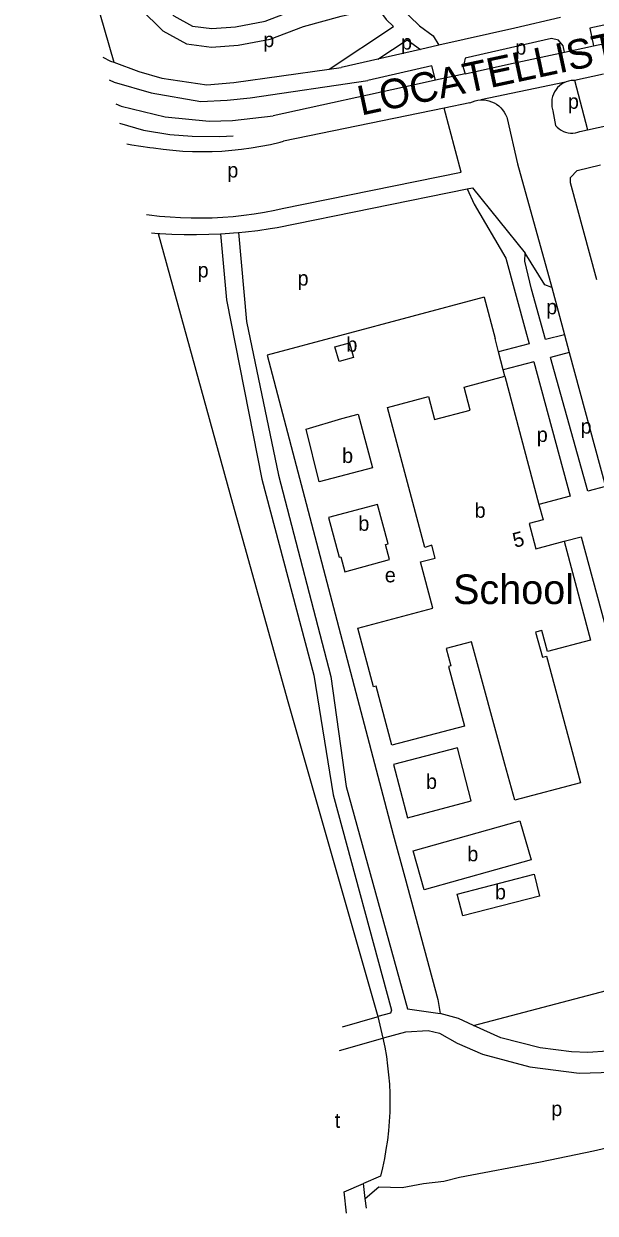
# Model space of a CAD drawing. Extents: x 159045 to 160918, y 380454 to 382516.
# Drawn here: x 159154.6 to 159309.1, y 380453.9 to 380775.4 of the extents above; entities that cross this region are included whole.
import ezdxf

# ---------------------------------------------------------------- set-up
doc = ezdxf.new("R2010")
doc.units = 0
for name, color, linetype in [('BLT_Basislijn', 7, 'Continuous'), ('BLT_Bebouwing', 7, 'Continuous'), ('BLT_Bebouwing_beschrifting', 7, 'Continuous'), ('BLT_Centroide', 7, 'Continuous'), ('BLT_Huisnummer', 7, 'Continuous'), ('BLT_Straatnaam_hoofdweg', 7, 'Continuous'), ('BLT_Vlakafsluiter', 7, 'Continuous')]:
    doc.layers.add(name, color=color, linetype=linetype)

msp = doc.modelspace()

# ---------------------------------------------------------------- linework, layer by layer
at = {"layer": 'BLT_Basislijn'}
for p, q in [((159154.64, 380849.8), (159179.02, 380764.98)), ((159308.66, 380769.44), (159488.26, 380808.02)), ((159237.23, 380763.11), (159254.6, 380774.62)), ((159250.36, 380765.82), (159258.27, 380771.06)), ((159258.27, 380771.06), (159261.86, 380768.43)), ((159266.83, 380769.57), (159261.86, 380768.43)), ((159300.81, 380767.75), (159308.66, 380769.44)), ((159261.86, 380768.43), (159250.36, 380765.82)), ((159178.05, 380765.33), (159179.02, 380764.98)), ((159237.23, 380763.11), (159240.45, 380763.55)), ((159250.36, 380765.82), (159240.45, 380763.55)), ((159273.94, 380761.85), (159265.96, 380760.15)), ((159303.3, 380760.09), (159303.5, 380760.13)), ((159303.5, 380760.13), (159311.37, 380761.83)), ((159303.5, 380760.13), (159306.98, 380746.73)), ((159275.24, 380754.01), (159268.3, 380752.58)), ((159268.3, 380752.58), (159224.84, 380743.62)), ((159297.69, 380751.9), (159298.39, 380747.93)), ((159285.3, 380749.8), (159288.08, 380737.55)), ((159306.98, 380746.73), (159314.84, 380748.45)), ((159304.94, 380746.29), (159306.98, 380746.73)), ((159288.08, 380737.55), (159297.36, 380704.07)), ((159223.11, 380720.33), (159274.5, 380730.79)), ((159297.36, 380704.07), (159300.8, 380691.35)), ((159279.11, 380701.46), (159282.02, 380690.29)), ((159290.23, 380692.5), (159291.21, 380688.86)), ((159282.96, 380686.72), (159282.02, 380690.29)), ((159300.8, 380691.35), (159295.7, 380690.03)), ((159300.8, 380691.35), (159302.11, 380686.53)), ((159291.21, 380688.86), (159282.96, 380686.72)), ((159284.24, 380681.89), (159282.96, 380686.72)), ((159302.11, 380686.53), (159297.04, 380685.21)), ((159302.11, 380686.53), (159311.93, 380650.3)), ((159292.51, 380684.03), (159284.24, 380681.89)), ((159292.51, 380684.03), (159302.32, 380647.74)), ((159307.09, 380649.01), (159297.04, 380685.21)), ((159284.7, 380680.14), (159284.24, 380681.89)), ((159302.32, 380647.74), (159293.89, 380645.49)), ((159311.93, 380650.3), (159307.09, 380649.01)), ((159300.71, 380635.51), (159305.29, 380636.73)), ((159226.02, 380592.22), (159250.36, 380507.04)), ((159240.81, 380504.29), (159250.13, 380506.97)), ((159250.36, 380507.04), (159250.13, 380506.97)), ((159240.02, 380497.81), (159251.72, 380501.21)), ((159251.72, 380501.21), (159252.25, 380501.36)), ((159251.03, 380463.9), (159246.46, 380461.93)), ((159246.95, 380457.84), (159246.46, 380461.93)), ((159247.26, 380455.25), (159246.95, 380457.84))]:
    msp.add_line(p, q, dxfattribs=at)
for points in [[(159162.98, 380856.37), (159169.34, 380853.19), (159171.8, 380850.96), (159173.19, 380849.17), (159173.46, 380848.21), (159173.23, 380844.03), (159172.7, 380840), (159173.49, 380821.27), (159174.01, 380808.38), (159175.1, 380800.24), (159177.32, 380793.03), (159181.18, 380785.85), (159186.1, 380779.56), (159192.2, 380773.47), (159198.66, 380769.94), (159205.38, 380769.07), (159212.55, 380769.62), (159221.25, 380771.25), (159230.21, 380774.67), (159240.47, 380777.49), (159250.28, 380779.67)], [(159177.61, 380842.04), (159178.48, 380821.48), (159179, 380808.82), (159180, 380801.31), (159181.95, 380794.97), (159185.39, 380788.59), (159189.85, 380782.88), (159195.23, 380777.51), (159200.24, 380774.78), (159205.51, 380774.09), (159211.9, 380774.58), (159219.89, 380776.08), (159228.65, 380779.43), (159239.26, 380782.35), (159247.56, 380784.19)], [(159488.26, 380808.02), (159487.12, 380812.35), (159485.43, 380812.2), (159307.65, 380774.24), (159308.66, 380769.44)], [(159250.28, 380779.67), (159252.64, 380776.58), (159254.6, 380774.62)], [(159255.83, 380780.47), (159258.88, 380777.41), (159261.61, 380774.81), (159265.27, 380772.13), (159266.83, 380769.57)], [(159299.75, 380777.12), (159287.38, 380774.25), (159266.83, 380769.57)], [(159300.81, 380767.75), (159300.42, 380769.43), (159299.14, 380770.94), (159297.29, 380771.38), (159273.93, 380766.06), (159273.39, 380763.56), (159273.94, 380761.85)], [(159176.02, 380766.39), (159178.05, 380765.33)], [(159273.94, 380761.85), (159285.66, 380764.47), (159300.81, 380767.75)], [(159179.02, 380764.98), (159185.77, 380762.51), (159191.97, 380760.7), (159204.11, 380758.85), (159211.4, 380759.52), (159237.23, 380763.11)], [(159265.96, 380760.15), (159264.91, 380764), (159247.67, 380760.07)], [(159177.73, 380760.22), (159179.09, 380759.61), (159189.08, 380756.69), (159202.46, 380754.4), (159209.62, 380754.73), (159215.81, 380755.41), (159247.67, 380760.07)], [(159265.96, 380760.15), (159260.67, 380759.02), (159222.05, 380750.54)], [(159303.3, 380760.09), (159302.6, 380760.03), (159301.92, 380759.9), (159301.25, 380759.68), (159301.03, 380759.58)], [(159301.03, 380759.58), (159300.61, 380759.4), (159300.01, 380759.04), (159299.46, 380758.61), (159298.95, 380758.13), (159298.51, 380757.59), (159298.13, 380757), (159297.82, 380756.37), (159297.58, 380755.72), (159297.42, 380755.03), (159297.34, 380754.34), (159297.34, 380753.64), (159297.41, 380752.95), (159297.57, 380752.26), (159297.69, 380751.9)], [(159179.53, 380753.71), (159181, 380753.16), (159192.85, 380750.27), (159204.73, 380749.1), (159211.04, 380749.22), (159222.05, 380750.54)], [(159275.24, 380754.01), (159275.93, 380754.32), (159276.65, 380754.55), (159277.38, 380754.72), (159278.18, 380754.8)], [(159278.18, 380754.8), (159278.88, 380754.8), (159279.63, 380754.72), (159280.37, 380754.56), (159281.08, 380754.33), (159281.77, 380754.02), (159282.42, 380753.64), (159283.03, 380753.19), (159283.58, 380752.68), (159284.08, 380752.12), (159284.51, 380751.5), (159284.88, 380750.85), (159285.18, 380750.15), (159285.3, 380749.8)], [(159224.52, 380725.47), (159272.91, 380735.29), (159268.3, 380752.58)], [(159180.54, 380748.52), (159186.97, 380746.68), (159194.13, 380745.46), (159200.19, 380744.99), (159207.62, 380744.94), (159211.24, 380745.12)], [(159298.39, 380747.93), (159298.84, 380747.43), (159299.34, 380746.99), (159299.89, 380746.62), (159300.49, 380746.31), (159301.11, 380746.08), (159301.76, 380745.92), (159302.42, 380745.85), (159303.09, 380745.85), (159303.75, 380745.93), (159304.4, 380746.09), (159304.94, 380746.29)], [(159182.51, 380742.92), (159183.81, 380742.67), (159186.26, 380742.27), (159188.72, 380741.95), (159189.68, 380741.84)], [(159189.68, 380741.84), (159192.31, 380741.48), (159194.95, 380741.2), (159197.6, 380741), (159200.25, 380740.88), (159202.9, 380740.84), (159205.55, 380740.88), (159208.2, 380741), (159210.85, 380741.2), (159213.49, 380741.48), (159216.12, 380741.84), (159218.73, 380742.28), (159221.34, 380742.8), (159223.92, 380743.39), (159224.84, 380743.62)], [(159309.56, 380706.2), (159302.43, 380732.41), (159302.43, 380733.88), (159304.21, 380735.75), (159310.52, 380737.22)], [(159274.5, 380730.79), (159275.95, 380731.08), (159290.15, 380713.38)], [(159274.5, 380730.79), (159276.35, 380726.65), (159284.96, 380711.99), (159290.23, 380692.5)], [(159187.78, 380723.88), (159188.53, 380723.77), (159191.36, 380723.43), (159194.2, 380723.18), (159197.04, 380723.01), (159199.89, 380722.91), (159202.73, 380722.9), (159205.58, 380722.97), (159208.42, 380723.11), (159211.26, 380723.34), (159214.09, 380723.64), (159216.92, 380724.03), (159219.73, 380724.49), (159222.52, 380725.03), (159224.52, 380725.47)], [(159189.17, 380718.86), (159190.97, 380718.72)], [(159190.97, 380718.72), (159191.38, 380718.69), (159194.7, 380718.52), (159198.02, 380718.43), (159201.35, 380718.41), (159204.67, 380718.48), (159207.84, 380718.62)], [(159190.97, 380718.72), (159211.07, 380645.77), (159226.02, 380592.22)], [(159207.84, 380718.62), (159207.99, 380718.63), (159211.3, 380718.86), (159212.65, 380718.98)], [(159207.84, 380718.62), (159209.42, 380700.76), (159219.01, 380652.31), (159233.01, 380599.28), (159238.26, 380566.99), (159254.01, 380508.77), (159253.79, 380507.97), (159250.36, 380507.04)], [(159212.65, 380718.98), (159214.61, 380719.16), (159217.91, 380719.55), (159221.2, 380720.02), (159223.11, 380720.33)], [(159212.65, 380718.98), (159214.88, 380694.87), (159223.47, 380653.36), (159237.62, 380598.96), (159241.76, 380569.21), (159258.4, 380509.09), (159267.22, 380507.88)], [(159295.7, 380690.03), (159291.92, 380703.62), (159290.07, 380711.23), (159290.15, 380713.38)], [(159297.36, 380704.07), (159295.52, 380704.82), (159290.15, 380713.38)], [(159279.11, 380701.46), (159220.4, 380685.84), (159254.52, 380556.24), (159257.64, 380544.69)], [(159305.29, 380636.73), (159320.05, 380582.1)], [(159257.64, 380544.69), (159266.53, 380511.66), (159267.22, 380507.88)], [(159276.24, 380504.62), (159336.16, 380520.41), (159336.47, 380520.7), (159330.17, 380545.44)], [(159276.24, 380504.62), (159272.14, 380506.48), (159267.22, 380507.88)], [(159252.25, 380501.36), (159257.92, 380502.94), (159263.93, 380503.28), (159267.05, 380502.5), (159271.79, 380499.81), (159278.6, 380496.9), (159291.39, 380493.42), (159304.75, 380491.75), (159316.68, 380492.07), (159321.01, 380492.73)], [(159322.17, 380498.86), (159317.7, 380498.03), (159307.14, 380497.31), (159302.7, 380497.52), (159294.25, 380498.59), (159283.6, 380501.29), (159276.24, 380504.62)], [(159251.72, 380501.21), (159252.23, 380498.74), (159252.65, 380496.25), (159253, 380493.75), (159253.27, 380491.24), (159253.46, 380488.72), (159253.57, 380486.2), (159253.6, 380483.67), (159253.55, 380481.15), (159253.42, 380478.62), (159253.21, 380476.11), (159252.92, 380473.6), (159252.55, 380471.1), (159252.11, 380468.62), (159251.58, 380466.15), (159251.03, 380463.9)], [(159246.95, 380457.84), (159250.63, 380461.03), (159256.96, 380460.78), (159262.66, 380461.86), (159268.23, 380462.5), (159272.43, 380463.65), (159294.29, 380467.8), (159308.64, 380470.76), (159323.06, 380474.03), (159331.99, 380477.68), (159345.15, 380483.25), (159353.67, 380487.71)], [(159241.89, 380453.87), (159241.22, 380459.61), (159246.46, 380461.93)]]:
    msp.add_lwpolyline(points, dxfattribs=at)
at = {"layer": 'BLT_Bebouwing'}
for points in [[(159238.76, 380688.06), (159242.67, 380689.13), (159243.76, 380685.19), (159239.85, 380684.12)], [(159248.9, 380655.39), (159234.47, 380651.54), (159230.94, 380665.82), (159240.62, 380668.71), (159245.03, 380669.89)], [(159254.61, 380575.14), (159258.36, 380560.79), (159275.59, 380565.31), (159271.84, 380579.66)], [(159271.78, 380540.15), (159292.58, 380545.48), (159294.09, 380539.6), (159273.29, 380534.27)]]:
    msp.add_lwpolyline(points, close=True, dxfattribs=at)
for points in [[(159307.84, 380608.78), (159296.24, 380605.68), (159294.72, 380611.38), (159293.01, 380610.93), (159294.82, 380604.16), (159295.97, 380604.47), (159302.49, 380580), (159305.09, 380570.24), (159287.38, 380565.52), (159284.72, 380575.26), (159275.68, 380608.33), (159268.84, 380606.51), (159270.08, 380601.85), (159269.44, 380601.68), (159273.73, 380585.56), (159254.11, 380580.35), (159249.86, 380596.32), (159249.17, 380596.15), (159244.94, 380612), (159265.23, 380617.39), (159261.91, 380629.92), (159265.85, 380630.97), (159264.95, 380634.43), (159263.01, 380633.86), (159252.98, 380671.71), (159264.03, 380674.64), (159265.68, 380668.42), (159275.31, 380670.98), (159273.66, 380677.2), (159284.7, 380680.14)], [(159284.7, 380680.14), (159293.89, 380645.49)], [(159237, 380641.91), (159239.89, 380631.2), (159240.32, 380631.32), (159241.42, 380627.27), (159253.54, 380630.54), (159252.45, 380634.59), (159253.17, 380634.78), (159250.28, 380645.49), (159237, 380641.91)], [(159293.89, 380645.49), (159295, 380641.34), (159291.24, 380640.33), (159293.09, 380633.45), (159300.71, 380635.51)], [(159300.71, 380635.51), (159307.84, 380608.78)], [(159262.87, 380541.24), (159259.89, 380551.83), (159288.77, 380559.96)], [(159288.77, 380559.96), (159291.75, 380549.37), (159262.87, 380541.24)]]:
    msp.add_lwpolyline(points, dxfattribs=at)
at = {"layer": 'BLT_Vlakafsluiter'}
for p, q in [((159301.03, 380759.58), (159278.18, 380754.8)), ((159250.36, 380507.04), (159251.72, 380501.21))]:
    msp.add_line(p, q, dxfattribs=at)

# ---------------------------------------------------------------- texts
at = {"layer": 'BLT_Bebouwing_beschrifting'}
msp.add_text('School', height=8, dxfattribs=at).set_placement((159270.67, 380618.53))
at = {"layer": 'BLT_Centroide'}
for s, p in [('p', (159219.38, 380769.09)), ('p', (159256.63, 380768.43)), ('p', (159287.49, 380767.05)), ('p', (159301.72, 380752.41)), ('p', (159209.66, 380733.84)), ('p', (159201.63, 380706.82)), ('p', (159228.64, 380704.62)), ('p', (159295.86, 380696.86)), ('b', (159241.85, 380686.72)), ('p', (159305.15, 380664.6)), ('p', (159293.31, 380662.36)), ('b', (159240.69, 380656.67)), ('b', (159276.52, 380641.86)), ('b', (159245.08, 380638.34)), ('e', (159252.23, 380624.4)), ('b', (159263.37, 380568.57)), ('b', (159274.54, 380549)), ('b', (159282.01, 380538.71)), ('p', (159297.22, 380480.14)), ('t', (159238.71, 380476.95))]:
    msp.add_text(s, height=4, dxfattribs=at).set_placement(p)
at = {"layer": 'BLT_Huisnummer'}
msp.add_text('5', height=4, rotation=14.9341, dxfattribs=at).set_placement((159287.39, 380633.71))
at = {"layer": 'BLT_Straatnaam_hoofdweg'}
msp.add_text('LOCATELLISTRAAT', height=8, rotation=12.0735, dxfattribs=at).set_placement((159245.82, 380750.55))

doc.saveas('drawing.dxf')
